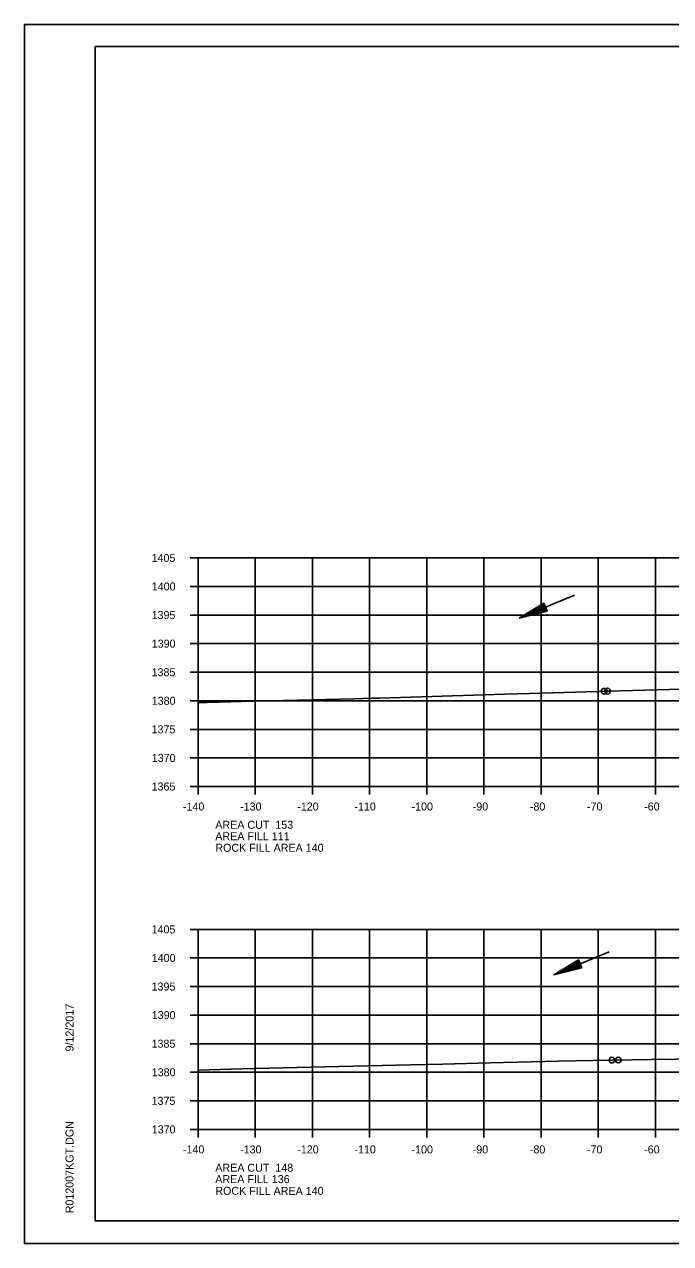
# Model space of a CAD drawing. Extents: x 1374311 to 1383814, y 384102 to 406278.
# Drawn here: x 1382469.7 to 1382582.7, y 398598.3 to 398811.6 of the extents above; entities that cross this region are included whole.
import ezdxf

# ---------------------------------------------------------------- set-up
doc = ezdxf.new("R2010")
doc.units = 0
for name, color, linetype in [('R_Axis', 7, 'Continuous'), ('R_Axis Annot', 7, 'Continuous'), ('R_Border', 7, 'Continuous'), ('R_Draft', 7, 'Continuous'), ('R_Exist Surface', 7, 'Continuous'), ('R_Fin Surface', 7, 'Continuous'), ('R_Grid', 7, 'Continuous'), ('R_No Plot', 7, 'Continuous'), ('R_Water', 7, 'Continuous')]:
    doc.layers.add(name, color=color, linetype=linetype)

msp = doc.modelspace()

# ---------------------------------------------------------------- linework, layer by layer
at = {"layer": 'R_Axis'}
for p, q in [((1382498.67, 398718.25), (1382500.07, 398718.25)), ((1382500.07, 398678.25), (1382500.07, 398718.25)), ((1382498.67, 398713.25), (1382500.07, 398713.25)), ((1382498.67, 398708.25), (1382500.07, 398708.25)), ((1382498.67, 398703.25), (1382500.07, 398703.25)), ((1382498.67, 398698.25), (1382500.07, 398698.25)), ((1382498.67, 398693.25), (1382500.07, 398693.25)), ((1382498.67, 398688.25), (1382500.07, 398688.25)), ((1382498.67, 398683.25), (1382500.07, 398683.25)), ((1382498.67, 398678.25), (1382500.07, 398678.25)), ((1382500.07, 398678.25), (1382780.07, 398678.25)), ((1382500.07, 398676.85), (1382500.07, 398678.25)), ((1382510.07, 398676.85), (1382510.07, 398678.25)), ((1382520.07, 398676.85), (1382520.07, 398678.25)), ((1382530.07, 398676.85), (1382530.07, 398678.25)), ((1382540.07, 398676.85), (1382540.07, 398678.25)), ((1382550.07, 398676.85), (1382550.07, 398678.25)), ((1382560.07, 398676.85), (1382560.07, 398678.25)), ((1382570.07, 398676.85), (1382570.07, 398678.25)), ((1382580.07, 398676.85), (1382580.07, 398678.25)), ((1382498.67, 398653.25), (1382500.07, 398653.25)), ((1382500.07, 398618.25), (1382500.07, 398653.25)), ((1382498.67, 398648.25), (1382500.07, 398648.25)), ((1382498.67, 398643.25), (1382500.07, 398643.25)), ((1382498.67, 398638.25), (1382500.07, 398638.25)), ((1382498.67, 398633.25), (1382500.07, 398633.25)), ((1382498.67, 398628.25), (1382500.07, 398628.25)), ((1382498.67, 398623.25), (1382500.07, 398623.25)), ((1382498.67, 398618.25), (1382500.07, 398618.25)), ((1382500.07, 398618.25), (1382780.07, 398618.25)), ((1382500.07, 398616.85), (1382500.07, 398618.25)), ((1382510.07, 398616.85), (1382510.07, 398618.25)), ((1382520.07, 398616.85), (1382520.07, 398618.25)), ((1382530.07, 398616.85), (1382530.07, 398618.25)), ((1382540.07, 398616.85), (1382540.07, 398618.25)), ((1382550.07, 398616.85), (1382550.07, 398618.25)), ((1382560.07, 398616.85), (1382560.07, 398618.25)), ((1382570.07, 398616.85), (1382570.07, 398618.25)), ((1382580.07, 398616.85), (1382580.07, 398618.25))]:
    msp.add_line(p, q, dxfattribs=at)
at = {"layer": 'R_Border'}
for p, q in [((1382482.07, 398807.71), (1382798.25, 398807.71)), ((1382482.07, 398602.25), (1382482.07, 398807.71)), ((1382482.07, 398602.25), (1382482.07, 398602.25)), ((1382798.25, 398602.25), (1382482.07, 398602.25))]:
    msp.add_line(p, q, dxfattribs=at)
at = {"layer": 'R_Draft'}
for p, q in [((1382560.55, 398710.32), (1382556.23, 398707.71)), ((1382561.13, 398708.94), (1382556.23, 398707.71)), ((1382560.6, 398710.21), (1382557, 398708.03)), ((1382561.08, 398709.05), (1382557, 398708.03)), ((1382560.65, 398710.09), (1382557.79, 398708.36)), ((1382561.03, 398709.17), (1382557.79, 398708.36)), ((1382560.7, 398709.98), (1382558.56, 398708.68)), ((1382560.99, 398709.29), (1382558.56, 398708.68)), ((1382560.75, 398709.86), (1382559.34, 398709.01)), ((1382560.94, 398709.41), (1382559.34, 398709.01)), ((1382560.8, 398709.74), (1382560.11, 398709.33)), ((1382560.89, 398709.52), (1382560.11, 398709.33)), ((1382561.13, 398708.94), (1382560.55, 398710.32)), ((1382566.62, 398647.91), (1382562.29, 398645.3)), ((1382566.66, 398647.8), (1382563.06, 398645.62)), ((1382566.71, 398647.68), (1382563.85, 398645.95)), ((1382566.76, 398647.56), (1382564.62, 398646.27)), ((1382566.81, 398647.45), (1382565.4, 398646.6)), ((1382567, 398647), (1382565.4, 398646.6)), ((1382566.86, 398647.33), (1382566.17, 398646.92)), ((1382566.95, 398647.11), (1382566.17, 398646.92)), ((1382567.19, 398646.53), (1382566.62, 398647.91)), ((1382567.19, 398646.53), (1382562.29, 398645.3)), ((1382567.14, 398646.64), (1382563.06, 398645.62)), ((1382567.1, 398646.76), (1382563.85, 398645.95)), ((1382567.05, 398646.88), (1382564.62, 398646.27))]:
    msp.add_line(p, q, dxfattribs=at)
at = {"layer": 'R_Exist Surface'}
for points in [[(1382500.07, 398692.92), (1382501.63, 398692.96), (1382507.68, 398693.15), (1382527.32, 398693.6), (1382530.58, 398693.68), (1382531.8, 398693.72), (1382553.72, 398694.39), (1382560.22, 398694.58), (1382573.92, 398695), (1382584.72, 398695.3)], [(1382500.07, 398628.6), (1382507.71, 398628.83), (1382519.71, 398629.12), (1382539.79, 398629.6), (1382542.87, 398629.68), (1382551.08, 398629.92), (1382563.1, 398630.17), (1382569.16, 398630.3), (1382579.33, 398630.51), (1382592.38, 398630.65)]]:
    msp.add_lwpolyline(points, dxfattribs=at)
at = {"layer": 'R_Grid'}
for p, q in [((1382500.07, 398718.25), (1382780.07, 398718.25)), ((1382500.07, 398678.25), (1382500.07, 398718.25)), ((1382510.07, 398678.25), (1382510.07, 398718.25)), ((1382520.07, 398678.25), (1382520.07, 398718.25)), ((1382530.07, 398678.25), (1382530.07, 398718.25)), ((1382540.07, 398678.25), (1382540.07, 398718.25)), ((1382550.07, 398678.25), (1382550.07, 398718.25)), ((1382560.07, 398678.25), (1382560.07, 398718.25)), ((1382570.07, 398678.25), (1382570.07, 398718.25)), ((1382580.07, 398678.25), (1382580.07, 398718.25)), ((1382500.07, 398713.25), (1382780.07, 398713.25)), ((1382500.07, 398708.25), (1382780.07, 398708.25)), ((1382500.07, 398703.25), (1382780.07, 398703.25)), ((1382500.07, 398698.25), (1382780.07, 398698.25)), ((1382500.07, 398693.25), (1382780.07, 398693.25)), ((1382500.07, 398688.25), (1382780.07, 398688.25)), ((1382500.07, 398683.25), (1382780.07, 398683.25)), ((1382500.07, 398678.25), (1382780.07, 398678.25)), ((1382500.07, 398653.25), (1382780.07, 398653.25)), ((1382500.07, 398618.25), (1382500.07, 398653.25)), ((1382510.07, 398618.25), (1382510.07, 398653.25)), ((1382520.07, 398618.25), (1382520.07, 398653.25)), ((1382530.07, 398618.25), (1382530.07, 398653.25)), ((1382540.07, 398618.25), (1382540.07, 398653.25)), ((1382550.07, 398618.25), (1382550.07, 398653.25)), ((1382560.07, 398618.25), (1382560.07, 398653.25)), ((1382570.07, 398618.25), (1382570.07, 398653.25)), ((1382580.07, 398618.25), (1382580.07, 398653.25)), ((1382500.07, 398648.25), (1382780.07, 398648.25)), ((1382500.07, 398643.25), (1382780.07, 398643.25)), ((1382500.07, 398638.25), (1382780.07, 398638.25)), ((1382500.07, 398633.25), (1382780.07, 398633.25)), ((1382500.07, 398628.25), (1382780.07, 398628.25)), ((1382500.07, 398623.25), (1382780.07, 398623.25)), ((1382500.07, 398618.25), (1382780.07, 398618.25))]:
    msp.add_line(p, q, dxfattribs=at)
at = {"layer": 'R_No Plot'}
for p, q in [((1382469.67, 398811.6), (1382803, 398811.6)), ((1382469.67, 398598.27), (1382803, 398598.27))]:
    msp.add_line(p, q, dxfattribs=at)
for points in [[(1382469.66, 398811.6), (1382803, 398811.6), (1382803, 398598.27), (1382469.66, 398598.27)], [(1382715.99, 398807.71), (1382715.99, 398797.83), (1382751.72, 398797.83), (1382751.72, 398794.91), (1382774.92, 398794.91), (1382774.92, 398770.58), (1382798.25, 398770.58), (1382798.25, 398602.25), (1382482.07, 398602.25), (1382482.07, 398807.71)]]:
    msp.add_lwpolyline(points, close=True, dxfattribs=at)
for centre in [(1382571.12, 398694.91), (1382571.12, 398694.91), (1382571.71, 398694.93), (1382571.71, 398694.93), (1382572.48, 398630.37), (1382572.48, 398630.37), (1382573.59, 398630.39), (1382573.59, 398630.39)]:
    msp.add_circle(centre, 0.5, dxfattribs=at)
at = {"layer": 'R_Water'}
for p, q in [((1382565.92, 398711.75), (1382556.23, 398707.71)), ((1382571.99, 398649.34), (1382562.29, 398645.3))]:
    msp.add_line(p, q, dxfattribs=at)

# ---------------------------------------------------------------- texts
at = {"layer": 'R_Axis Annot'}
for s, p in [('1405', (1382491.92, 398717.55)), ('1400', (1382491.95, 398712.55)), ('1395', (1382491.92, 398707.55)), ('1390', (1382491.95, 398702.55)), ('1385', (1382491.92, 398697.55)), ('1380', (1382491.95, 398692.55)), ('1375', (1382491.92, 398687.55)), ('1370', (1382491.95, 398682.55)), ('1365', (1382491.92, 398677.55)), ('-140', (1382497.41, 398674.05)), ('-130', (1382507.41, 398674.05)), ('-120', (1382517.41, 398674.05)), ('-110', (1382527.41, 398674.05)), ('-100', (1382537.41, 398674.05)), ('-90', (1382548.11, 398674.05)), ('-80', (1382558.11, 398674.05)), ('-70', (1382568.11, 398674.05)), ('-60', (1382578.11, 398674.05)), ('AREA CUT  153', (1382503.07, 398670.85)), ('AREA FILL 111', (1382503.07, 398668.85)), ('1405', (1382491.92, 398652.55)), ('1400', (1382491.95, 398647.55)), ('1395', (1382491.92, 398642.55)), ('1390', (1382491.95, 398637.55)), ('1385', (1382491.92, 398632.55)), ('1380', (1382491.95, 398627.55)), ('1375', (1382491.92, 398622.55)), ('1370', (1382491.95, 398617.55)), ('-140', (1382497.41, 398614.05)), ('-130', (1382507.41, 398614.05)), ('-120', (1382517.41, 398614.05)), ('-110', (1382527.41, 398614.05)), ('-100', (1382537.41, 398614.05)), ('-90', (1382548.11, 398614.05)), ('-80', (1382558.11, 398614.05)), ('-70', (1382568.11, 398614.05)), ('-60', (1382578.11, 398614.05)), ('AREA CUT  148', (1382503.07, 398610.85)), ('AREA FILL 136', (1382503.07, 398608.85))]:
    msp.add_text(s, height=1.4, dxfattribs=at).set_placement(p)
at = {"layer": 'R_Border'}
for s, p in [('9/12/2017', (1382478.26, 398631.89)), ('R012007KGT.DGN', (1382478.26, 398603.57))]:
    msp.add_text(s, height=1.4, rotation=90, dxfattribs=at).set_placement(p)
at = {"layer": 'R_Fin Surface'}
for p in [(1382503.08, 398666.83), (1382503.08, 398606.8)]:
    msp.add_text('ROCK FILL AREA 140', height=1.4, dxfattribs=at).set_placement(p)

doc.saveas('drawing.dxf')
